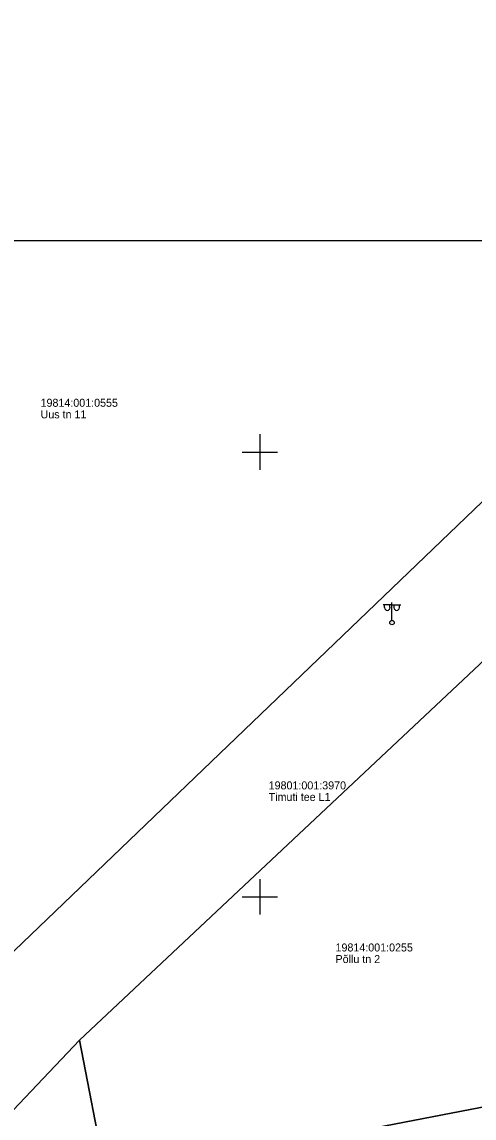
# Model space of a CAD drawing. Extents: x 532028 to 533559, y 6581810 to 6583914.
# Drawn here: x 532273.2 to 532324.1, y 6583225.1 to 6583348.4 of the extents above; entities that cross this region are included whole.
import ezdxf

# ---------------------------------------------------------------- set-up
doc = ezdxf.new("R2010")
doc.units = 0
for name, color, linetype in [('PIIR', 7, 'Continuous'), ('POST', 7, 'Continuous'), ('VORK', 7, 'Continuous'), ('VORMISTUS', 7, 'Continuous')]:
    doc.layers.add(name, color=color, linetype=linetype)

msp = doc.modelspace()

# ---------------------------------------------------------------- linework, layer by layer
at = {"layer": 'PIIR'}
for points in [[(532260.5, 6583403.62), (532201.77, 6583279.45), (532261.29, 6583233.33), (532363.78, 6583331.63), (532360.54, 6583333.32), (532353.07, 6583337.16), (532357.36, 6583344.58), (532363.6, 6583340.98), (532369.81, 6583337.41), (532375.23, 6583344.11), (532375.35, 6583353.85)], [(532375.23, 6583344.11), (532369.81, 6583337.41), (532363.6, 6583340.98), (532360.54, 6583333.32), (532363.78, 6583331.63), (532261.29, 6583233.33), (532222.74, 6583207.34), (532168.12, 6583163.59), (532175.66, 6583154.06), (532176.24, 6583153.33), (532214.63, 6583184.11), (532230.49, 6583196.82), (532269.5, 6583223.13), (532279.72, 6583233.88), (532340.76, 6583291.18), (532354.25, 6583299.57), (532384.38, 6583337.72), (532394.38, 6583345.6), (532375.35, 6583353.85)], [(532340.76, 6583291.18), (532279.72, 6583233.88), (532282.62, 6583218.98), (532303.27, 6583222.17), (532351.62, 6583231.51)], [(532302.85, 6583130.1), (532293.89, 6583159.86), (532288.27, 6583189.05), (532282.62, 6583218.98), (532279.72, 6583233.88), (532269.5, 6583223.13), (532230.49, 6583196.82), (532214.63, 6583184.11), (532176.24, 6583153.33), (532166.8, 6583142.84), (532148.29, 6583101.73), (532128.97, 6583058.59), (532223.41, 6583006.04), (532235.18, 6583029.7), (532221.78, 6583103.23), (532219.63, 6583115.15)], [(532288.27, 6583189.05), (532356.96, 6583202.32), (532351.62, 6583231.51), (532303.27, 6583222.17), (532282.62, 6583218.98)]]:
    msp.add_lwpolyline(points, close=True, dxfattribs=at)
at = {"layer": 'POST'}
for p, q in [((532314.86, 6583282.83), (532313.86, 6583282.83)), ((532314.02, 6583282.51), (532314.02, 6583282.83)), ((532314.63, 6583282.51), (532314.63, 6583282.83)), ((532314.86, 6583281.08), (532314.86, 6583283.08)), ((532314.86, 6583282.83), (532315.86, 6583282.83)), ((532315.09, 6583282.51), (532315.09, 6583282.83)), ((532315.7, 6583282.51), (532315.7, 6583282.83)), ((532314.86, 6583280.83), (532314.86, 6583280.83))]:
    msp.add_line(p, q, dxfattribs=at)
msp.add_circle((532314.86, 6583280.83), 0.25, dxfattribs=at)
for centre in [(532314.33, 6583282.51), (532315.39, 6583282.51)]:
    msp.add_arc(centre, 0.306, 180, 0, dxfattribs=at)
at = {"layer": 'VORK'}
for p, q in [((532300, 6583302), (532300, 6583298)), ((532298, 6583300), (532302, 6583300)), ((532300, 6583252), (532300, 6583248)), ((532298, 6583250), (532302, 6583250))]:
    msp.add_line(p, q, dxfattribs=at)
at = {"layer": 'VORMISTUS'}
msp.add_lwpolyline([(532186.56, 6582908.29), (532186.56, 6583323.79), (532768.56, 6583323.79), (532768.56, 6582908.29)], close=True, dxfattribs=at)

# ---------------------------------------------------------------- texts
at = {"layer": 'PIIR'}
for s, p in [('19814:001:0555', (532275.34, 6583305.09)), ('Uus tn 11', (532275.34, 6583303.79)), ('19801:001:3970', (532300.99, 6583262.08)), ('Timuti tee L1', (532300.99, 6583260.78)), ('19814:001:0255', (532308.51, 6583243.86)), ('Põllu tn 2', (532308.51, 6583242.56))]:
    msp.add_text(s, height=0.9, dxfattribs=at).set_placement(p)

doc.saveas('drawing.dxf')
